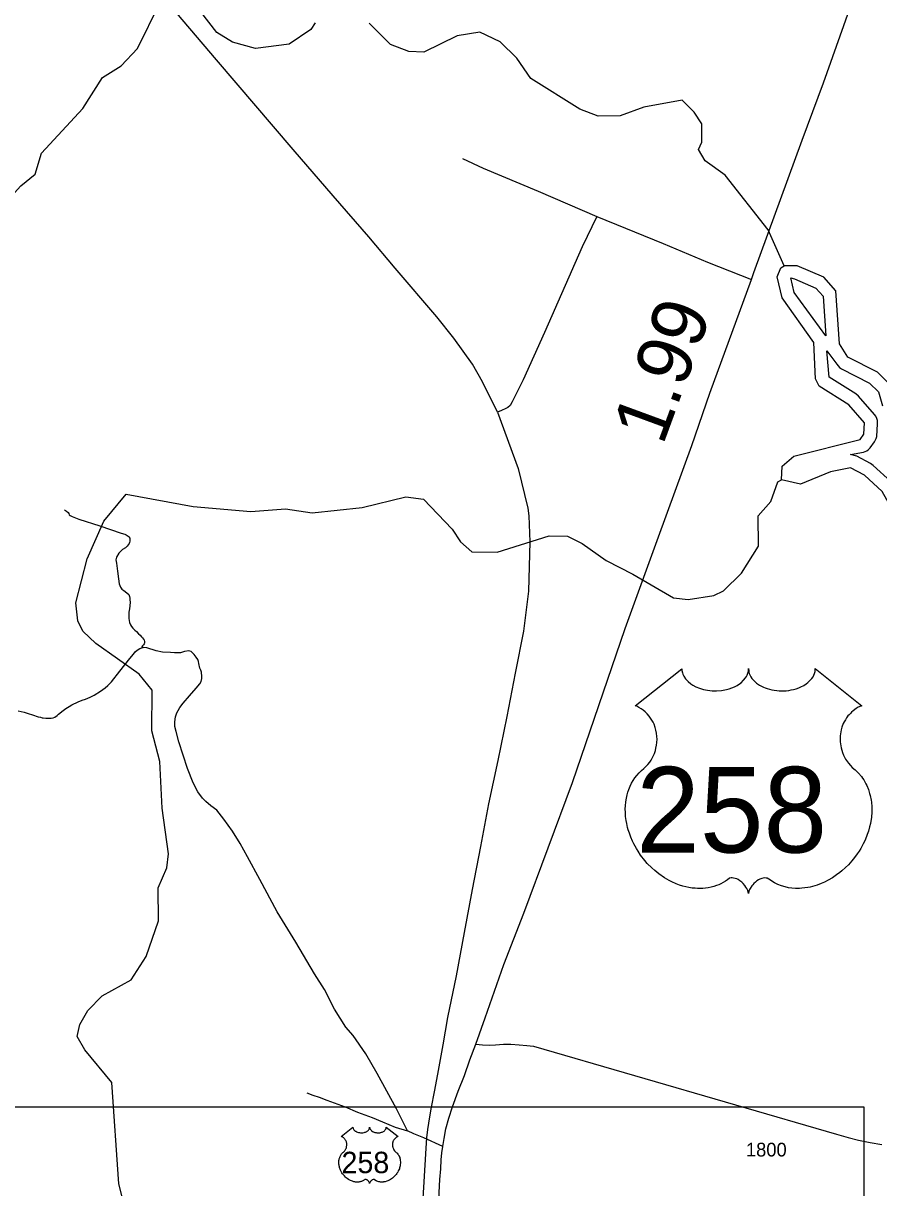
# Model space of a CAD drawing. Extents: x 2290615 to 2522933, y 819489 to 1012715.
# Drawn here: x 2465744 to 2473544, y 881358 to 891965 of the extents above; entities that cross this region are included whole.
import ezdxf

# ---------------------------------------------------------------- set-up
doc = ezdxf.new("R2010")
doc.units = 0
for name, color, linetype in [('Exist Hydrographic Buffer Line', 7, 'Continuous'), ('Exist Hydrographic Creek Single Shore', 7, 'Continuous'), ('Exist Hydrographic Lake Shore', 7, 'Continuous'), ('Exist Road Non-System Type 51', 7, 'Continuous'), ('Exist Road Primary US Attributed', 7, 'Continuous'), ('Exist Road Primary US Mileage Hundredths English Label', 7, 'Continuous'), ('Exist Road Primary US Shield CELL', 7, 'Continuous'), ('Exist Road Primary US Shield Number Label', 7, 'Continuous'), ('Exist Road Secondary Type 51 Attributed', 7, 'Continuous'), ('Exist Road Secondary Type 51 Number Label', 7, 'Continuous'), ('Exist Utilities Electrical Transmission Line', 7, 'Continuous'), ('Map Preparation Inset Cut Line', 7, 'Continuous')]:
    doc.layers.add(name, color=color, linetype=linetype)

msp = doc.modelspace()

# ---------------------------------------------------------------- linework, layer by layer
at = {"layer": 'Exist Hydrographic Buffer Line'}
for points in [[(2473061, 889118), (2472774, 889513), (2472743, 889646), (2472776, 889637), (2472971, 889553), (2473037, 889480), (2473061, 889118)], [(2473655, 887790), (2473494, 887937), (2473469, 887955), (2473343, 888022), (2473287, 888036), (2473404, 888059), (2473435, 888072), (2473452, 888084), (2473467, 888098), (2473506, 888154), (2473521, 888182), (2473526, 888202), (2473534, 888318), (2473532, 888346), (2473526, 888366), (2473518, 888385), (2473506, 888402), (2473360, 888569), (2473334, 888591), (2473092, 888743), (2473071, 888983), (2473161, 888859), (2473185, 888831), (2473203, 888819), (2473461, 888687), (2473542, 888607), (2473577, 888481)]]:
    msp.add_lwpolyline(points, dxfattribs=at)
at = {"layer": 'Exist Hydrographic Creek Single Shore'}
for points in [[(2464691, 888746), (2464790, 888862), (2464902, 889139), (2465061, 889641), (2465191, 889827), (2465494, 890158), (2465608, 890360), (2465722, 890486), (2465854, 890590), (2465909, 890782), (2466286, 891188), (2466465, 891471), (2466638, 891577), (2466786, 891737), (2466988, 892150)], [(2468407, 891971), (2468366, 891910), (2468169, 891774), (2467861, 891735), (2467652, 891792), (2467508, 891882), (2467364, 892070)], [(2472683, 889756), (2472536, 890085), (2472145, 890581), (2471960, 890711), (2471900, 890817), (2471932, 890884), (2471930, 891051), (2471861, 891157), (2471751, 891264), (2471402, 891201), (2471187, 891123), (2470987, 891118), (2470819, 891183), (2470373, 891461), (2470245, 891649), (2470093, 891797), (2469908, 891885), (2469700, 891850), (2469395, 891703), (2469261, 891707), (2469093, 891773), (2468899, 891968)], [(2466686, 881119), (2466616, 881392), (2466551, 882315), (2466305, 882614), (2466236, 882736), (2466259, 882845), (2466332, 882973), (2466464, 883106), (2466728, 883252), (2466866, 883464), (2466978, 883790), (2466973, 884089), (2467053, 884273), (2467068, 884398), (2467012, 884816), (2466988, 885239), (2466917, 885521), (2466920, 885889), (2466801, 886035), (2466405, 886315), (2466286, 886428), (2466243, 886521), (2466224, 886685), (2466326, 887086), (2466479, 887431), (2466683, 887675), (2467293, 887562), (2467819, 887518), (2468135, 887541), (2468377, 887505), (2468835, 887553), (2469233, 887652), (2469392, 887629), (2469655, 887357), (2469731, 887242), (2469833, 887151), (2470066, 887147), (2470539, 887295), (2470706, 887292), (2470840, 887225), (2471059, 887070), (2471303, 886948), (2471673, 886730), (2471806, 886716), (2472039, 886752), (2472130, 886795), (2472294, 886956), (2472449, 887202), (2472444, 887478), (2472559, 887610), (2472623, 887787), (2472656, 887805)]]:
    msp.add_lwpolyline(points, dxfattribs=at)
at = {"layer": 'Exist Hydrographic Lake Shore'}
for points in [[(2472656, 887805), (2472662, 887930), (2472769, 888023), (2473375, 888175), (2473408, 888223), (2473414, 888325), (2473270, 888490), (2473001, 888659), (2472966, 888727), (2472953, 889058), (2472663, 889463), (2472618, 889655), (2472650, 889738), (2472683, 889756)], [(2473650, 888669), (2473532, 888786), (2473263, 888923), (2473186, 889044), (2473154, 889529), (2473043, 889652), (2472800, 889757), (2472683, 889756)], [(2476079, 885817), (2475563, 885750), (2475415, 885632), (2475323, 885639), (2475247, 885704), (2475236, 885888), (2475523, 886198), (2475545, 886350), (2475519, 886408), (2475359, 886546), (2475140, 886678), (2474739, 886744), (2473905, 886825), (2473778, 886938), (2473786, 886971), (2473760, 886996), (2473677, 887521), (2473574, 887701), (2473413, 887849), (2473287, 887916), (2473105, 887879), (2472831, 887766), (2472656, 887805)]]:
    msp.add_lwpolyline(points, dxfattribs=at)
at = {"layer": 'Exist Road Non-System Type 51'}
for points in [[(2469749, 890734), (2469936, 890645), (2470439, 890436), (2470973, 890204)], [(2470973, 890204), (2470839, 889928), (2470497, 889149), (2470301, 888717), (2470203, 888516), (2470182, 888484), (2470162, 888465), (2470145, 888455), (2470105, 888438), (2470068, 888423)], [(2470973, 890204), (2471578, 889959), (2471983, 889790), (2472384, 889630)], [(2466121, 887532), (2466137, 887521), (2466152, 887508), (2466158, 887499), (2466163, 887488), (2466172, 887480), (2466189, 887472), (2466252, 887448), (2466442, 887386), (2466638, 887322), (2466669, 887311), (2466683, 887304), (2466692, 887299), (2466700, 887292), (2466708, 887286), (2466716, 887275), (2466717, 887268), (2466717, 887249), (2466714, 887235), (2466709, 887225), (2466702, 887214), (2466691, 887202), (2466675, 887188), (2466649, 887171), (2466616, 887138), (2466593, 887101), (2466587, 887078), (2466594, 887048), (2466602, 886975), (2466612, 886904), (2466617, 886858), (2466632, 886828), (2466644, 886809), (2466660, 886798), (2466687, 886778), (2466707, 886761), (2466714, 886745), (2466716, 886728), (2466717, 886712), (2466719, 886691), (2466716, 886658), (2466712, 886631), (2466707, 886602), (2466707, 886582), (2466706, 886555), (2466706, 886542), (2466710, 886524), (2466714, 886507), (2466722, 886485), (2466730, 886469), (2466744, 886454), (2466762, 886438), (2466776, 886424), (2466796, 886404), (2466810, 886391), (2466821, 886377), (2466832, 886367), (2466840, 886355), (2466846, 886348), (2466850, 886331), (2466850, 886327), (2466849, 886319), (2466845, 886311), (2466841, 886303), (2466831, 886293), (2466826, 886285), (2466824, 886275)], [(2465698, 885701), (2465751, 885689), (2465789, 885677), (2465827, 885665), (2465879, 885648), (2465900, 885643), (2465916, 885639), (2465926, 885637), (2465951, 885636), (2465975, 885636), (2465999, 885635), (2466018, 885639), (2466032, 885645), (2466052, 885658), (2466066, 885671), (2466109, 885705), (2466133, 885722), (2466163, 885741), (2466186, 885756), (2466246, 885783), (2466281, 885800), (2466311, 885809), (2466354, 885827), (2466392, 885846), (2466448, 885881), (2466491, 885912), (2466515, 885934), (2466549, 885966), (2466625, 886064), (2466715, 886178), (2466749, 886217), (2466764, 886238), (2466782, 886254), (2466806, 886269), (2466824, 886275)], [(2469246, 881877), (2469148, 882077), (2468971, 882397), (2468868, 882578), (2468752, 882743), (2468686, 882819), (2468582, 882984), (2468490, 883162), (2468398, 883307), (2468228, 883594), (2468058, 883872), (2467902, 884164), (2467788, 884373), (2467722, 884492), (2467652, 884605), (2467574, 884715), (2467509, 884796), (2467454, 884838), (2467408, 884877), (2467379, 884907), (2467337, 884965), (2467292, 885045), (2467243, 885178), (2467162, 885420), (2467138, 885513), (2467127, 885559), (2467127, 885601), (2467133, 885648), (2467144, 885685), (2467156, 885705), (2467172, 885732), (2467202, 885771), (2467261, 885839), (2467319, 885907), (2467354, 885949), (2467366, 885969), (2467373, 885995), (2467373, 886015), (2467370, 886053), (2467363, 886072), (2467354, 886091), (2467345, 886133), (2467342, 886152), (2467337, 886170), (2467321, 886192), (2467303, 886215), (2467287, 886231), (2467275, 886241), (2467255, 886248), (2467214, 886241), (2467179, 886230), (2467122, 886229), (2467085, 886232), (2467015, 886237), (2466955, 886250), (2466872, 886275), (2466843, 886278), (2466834, 886277), (2466824, 886275)], [(2468330, 882223), (2468383, 882200), (2468441, 882181), (2468511, 882154), (2468679, 882093), (2468792, 882047), (2468925, 881996), (2469019, 881957), (2469136, 881910), (2469246, 881877)], [(2469569, 881732), (2469395, 881811), (2469304, 881847), (2469246, 881877)]]:
    msp.add_lwpolyline(points, dxfattribs=at)
at = {"layer": 'Exist Road Primary US Attributed'}
for points in [[(2469871, 882666), (2469956, 882906), (2470127, 883391), (2470308, 883858), (2470751, 885050), (2471231, 886453), (2471535, 887286), (2471840, 888119), (2472003, 888595), (2472384, 889630), (2472405, 889695), (2472845, 890902), (2473040, 891423), (2473311, 892187), (2473431, 892533)], [(2469534, 881252), (2469543, 881432), (2469550, 881531), (2469554, 881611), (2469561, 881675), (2469569, 881732), (2469583, 881806), (2469598, 881894), (2469623, 881991), (2469659, 882094), (2469709, 882236), (2469766, 882381), (2469817, 882523), (2469871, 882666)]]:
    msp.add_lwpolyline(points, dxfattribs=at)
at = {"layer": 'Exist Road Primary US Shield CELL'}
for points in [[(2471749, 886086), (2471750, 886069), (2471754, 886048), (2471757, 886037), (2471767, 886017), (2471783, 885992), (2471806, 885968), (2471831, 885948), (2471848, 885936), (2471877, 885921), (2471910, 885907), (2471947, 885897), (2471984, 885889), (2472025, 885884), (2472065, 885884), (2472109, 885887), (2472157, 885896), (2472180, 885902), (2472205, 885911), (2472228, 885920), (2472253, 885934), (2472273, 885947), (2472289, 885958), (2472312, 885980), (2472330, 886002), (2472337, 886015), (2472344, 886027), (2472353, 886053), (2472355, 886064), (2472357, 886087), (2472359, 886068), (2472361, 886055), (2472364, 886043), (2472369, 886030), (2472378, 886012), (2472388, 885997), (2472407, 885975), (2472419, 885964), (2472429, 885955), (2472458, 885935), (2472492, 885918), (2472509, 885911), (2472526, 885905), (2472547, 885898), (2472570, 885893), (2472592, 885889), (2472614, 885886), (2472637, 885884), (2472656, 885884), (2472679, 885884), (2472701, 885885), (2472723, 885888), (2472747, 885892), (2472766, 885896), (2472792, 885903), (2472815, 885911), (2472835, 885920), (2472861, 885934), (2472883, 885947), (2472898, 885960), (2472917, 885977), (2472935, 885997), (2472945, 886012), (2472952, 886027), (2472959, 886043), (2472963, 886060), (2472965, 886075), (2472965, 886088), (2473391, 885749), (2473381, 885745), (2473357, 885734), (2473339, 885723), (2473310, 885703), (2473297, 885691), (2473285, 885679), (2473273, 885667), (2473263, 885655), (2473251, 885638), (2473240, 885621), (2473229, 885602), (2473221, 885586), (2473208, 885552), (2473202, 885530), (2473198, 885512), (2473193, 885474), (2473191, 885456), (2473191, 885438), (2473192, 885419), (2473194, 885401), (2473197, 885382), (2473200, 885365), (2473206, 885345), (2473213, 885322), (2473222, 885299), (2473242, 885262), (2473267, 885224), (2473285, 885203), (2473302, 885185), (2473329, 885163), (2473343, 885150), (2473359, 885134), (2473386, 885103), (2473396, 885088), (2473407, 885072), (2473417, 885055), (2473427, 885037), (2473436, 885021), (2473450, 884985), (2473461, 884950), (2473466, 884931), (2473474, 884889), (2473477, 884869), (2473481, 884828), (2473481, 884779), (2473477, 884732), (2473468, 884677), (2473461, 884645), (2473450, 884607), (2473439, 884574), (2473419, 884525), (2473402, 884490), (2473380, 884449), (2473365, 884424), (2473347, 884398), (2473324, 884367), (2473298, 884334), (2473267, 884300), (2473242, 884275), (2473208, 884245), (2473188, 884228), (2473160, 884207), (2473121, 884181), (2473082, 884158), (2473049, 884141), (2473020, 884129), (2472982, 884115), (2472919, 884097), (2472897, 884092), (2472869, 884088), (2472844, 884086), (2472820, 884084), (2472786, 884084), (2472753, 884087), (2472722, 884091), (2472690, 884098), (2472656, 884108), (2472625, 884120), (2472594, 884136), (2472542, 884169), (2472526, 884177), (2472518, 884179), (2472498, 884180), (2472478, 884176), (2472459, 884168), (2472447, 884162), (2472431, 884152), (2472419, 884142), (2472405, 884128), (2472395, 884117), (2472387, 884108), (2472372, 884084), (2472367, 884073), (2472361, 884059), (2472357, 884038), (2472350, 884065), (2472342, 884082), (2472333, 884097), (2472324, 884111), (2472309, 884128), (2472296, 884140), (2472279, 884153), (2472262, 884164), (2472249, 884171), (2472236, 884176), (2472221, 884179), (2472208, 884180), (2472198, 884180), (2472184, 884177), (2472165, 884163), (2472146, 884150), (2472127, 884138), (2472103, 884126), (2472086, 884118), (2472065, 884110), (2472041, 884101), (2472015, 884095), (2471988, 884089), (2471964, 884086), (2471939, 884083), (2471916, 884083), (2471892, 884083), (2471870, 884085), (2471844, 884087), (2471812, 884092), (2471785, 884098), (2471757, 884105), (2471728, 884114), (2471698, 884126), (2471659, 884143), (2471632, 884157), (2471590, 884181), (2471540, 884216), (2471502, 884246), (2471475, 884271), (2471434, 884312), (2471411, 884339), (2471373, 884387), (2471350, 884422), (2471334, 884448), (2471312, 884489), (2471299, 884515), (2471283, 884552), (2471270, 884587), (2471260, 884619), (2471254, 884640), (2471246, 884677), (2471241, 884703), (2471236, 884738), (2471234, 884775), (2471233, 884810), (2471234, 884838), (2471237, 884872), (2471243, 884907), (2471250, 884938), (2471256, 884960), (2471265, 884986), (2471277, 885016), (2471291, 885044), (2471304, 885067), (2471321, 885092), (2471338, 885114), (2471360, 885137), (2471382, 885159), (2471403, 885176), (2471428, 885200), (2471440, 885214), (2471456, 885235), (2471468, 885253), (2471478, 885270), (2471491, 885295), (2471499, 885314), (2471508, 885342), (2471513, 885362), (2471518, 885388), (2471522, 885413), (2471523, 885443), (2471522, 885468), (2471519, 885498), (2471513, 885526), (2471507, 885550), (2471496, 885579), (2471486, 885599), (2471470, 885627), (2471452, 885653), (2471433, 885674), (2471414, 885693), (2471396, 885707), (2471379, 885719), (2471358, 885732), (2471337, 885743), (2471324, 885748)], [(2468750, 881909), (2468750, 881905), (2468751, 881899), (2468752, 881897), (2468755, 881892), (2468759, 881886), (2468764, 881880), (2468771, 881874), (2468775, 881872), (2468782, 881868), (2468790, 881864), (2468800, 881862), (2468809, 881860), (2468819, 881859), (2468829, 881858), (2468840, 881859), (2468852, 881862), (2468858, 881863), (2468864, 881865), (2468870, 881867), (2468876, 881871), (2468881, 881874), (2468885, 881877), (2468891, 881882), (2468895, 881888), (2468897, 881891), (2468899, 881894), (2468901, 881901), (2468902, 881903), (2468902, 881909), (2468903, 881904), (2468903, 881901), (2468904, 881898), (2468905, 881895), (2468907, 881891), (2468910, 881887), (2468915, 881881), (2468918, 881878), (2468920, 881876), (2468928, 881871), (2468936, 881867), (2468940, 881865), (2468944, 881864), (2468950, 881862), (2468955, 881861), (2468961, 881860), (2468967, 881859), (2468972, 881859), (2468977, 881858), (2468983, 881858), (2468988, 881859), (2468994, 881859), (2469000, 881860), (2469004, 881861), (2469011, 881863), (2469017, 881865), (2469022, 881867), (2469028, 881871), (2469034, 881874), (2469038, 881877), (2469042, 881882), (2469047, 881887), (2469049, 881890), (2469051, 881894), (2469053, 881898), (2469054, 881903), (2469054, 881906), (2469054, 881909), (2469161, 881825), (2469158, 881824), (2469152, 881821), (2469148, 881818), (2469140, 881813), (2469137, 881810), (2469134, 881807), (2469131, 881804), (2469129, 881801), (2469126, 881797), (2469123, 881793), (2469120, 881788), (2469118, 881784), (2469115, 881775), (2469113, 881770), (2469112, 881765), (2469111, 881756), (2469111, 881751), (2469111, 881747), (2469111, 881742), (2469111, 881738), (2469112, 881733), (2469113, 881729), (2469114, 881724), (2469116, 881718), (2469119, 881712), (2469123, 881703), (2469130, 881693), (2469134, 881688), (2469139, 881684), (2469145, 881678), (2469149, 881675), (2469153, 881671), (2469159, 881663), (2469162, 881660), (2469165, 881655), (2469167, 881651), (2469170, 881647), (2469172, 881643), (2469176, 881634), (2469178, 881625), (2469180, 881620), (2469182, 881610), (2469182, 881605), (2469183, 881594), (2469183, 881582), (2469182, 881570), (2469180, 881557), (2469178, 881549), (2469175, 881539), (2469173, 881531), (2469168, 881519), (2469163, 881510), (2469158, 881500), (2469154, 881494), (2469150, 881487), (2469144, 881479), (2469138, 881471), (2469130, 881462), (2469123, 881456), (2469115, 881449), (2469110, 881445), (2469103, 881439), (2469093, 881433), (2469083, 881427), (2469075, 881423), (2469068, 881420), (2469058, 881416), (2469043, 881412), (2469037, 881411), (2469030, 881410), (2469024, 881409), (2469018, 881409), (2469010, 881409), (2469001, 881409), (2468994, 881410), (2468985, 881412), (2468977, 881415), (2468969, 881418), (2468961, 881421), (2468948, 881430), (2468945, 881432), (2468942, 881432), (2468937, 881432), (2468933, 881431), (2468928, 881430), (2468925, 881428), (2468921, 881425), (2468918, 881423), (2468914, 881420), (2468912, 881417), (2468910, 881414), (2468906, 881409), (2468905, 881406), (2468903, 881402), (2468902, 881397), (2468900, 881404), (2468898, 881408), (2468896, 881412), (2468894, 881415), (2468890, 881419), (2468887, 881423), (2468883, 881426), (2468879, 881428), (2468875, 881430), (2468872, 881431), (2468868, 881432), (2468865, 881433), (2468862, 881432), (2468859, 881432), (2468854, 881428), (2468850, 881425), (2468845, 881422), (2468839, 881419), (2468834, 881417), (2468829, 881415), (2468823, 881413), (2468817, 881411), (2468810, 881410), (2468804, 881409), (2468798, 881408), (2468792, 881408), (2468786, 881408), (2468780, 881409), (2468774, 881409), (2468766, 881410), (2468759, 881412), (2468752, 881414), (2468745, 881416), (2468737, 881419), (2468728, 881423), (2468721, 881427), (2468710, 881433), (2468698, 881441), (2468689, 881449), (2468682, 881455), (2468672, 881465), (2468666, 881472), (2468656, 881484), (2468650, 881493), (2468646, 881499), (2468641, 881510), (2468638, 881516), (2468634, 881526), (2468631, 881534), (2468628, 881542), (2468626, 881548), (2468624, 881557), (2468623, 881563), (2468622, 881572), (2468621, 881581), (2468621, 881590), (2468621, 881597), (2468622, 881605), (2468624, 881614), (2468625, 881622), (2468627, 881627), (2468629, 881634), (2468632, 881641), (2468636, 881648), (2468639, 881654), (2468643, 881661), (2468647, 881666), (2468653, 881672), (2468658, 881677), (2468664, 881681), (2468670, 881687), (2468673, 881691), (2468677, 881696), (2468680, 881701), (2468682, 881705), (2468686, 881711), (2468688, 881716), (2468690, 881723), (2468691, 881728), (2468692, 881735), (2468693, 881741), (2468694, 881748), (2468693, 881755), (2468693, 881762), (2468691, 881769), (2468690, 881775), (2468687, 881782), (2468685, 881787), (2468680, 881794), (2468676, 881801), (2468671, 881806), (2468667, 881811), (2468662, 881814), (2468658, 881817), (2468652, 881821), (2468647, 881823), (2468644, 881824)]]:
    msp.add_lwpolyline(points, close=True, dxfattribs=at)
at = {"layer": 'Exist Road Secondary Type 51 Attributed'}
msp.add_lwpolyline([(2469871, 882666), (2469932, 882660), (2469992, 882656), (2470050, 882658), (2470123, 882664), (2470190, 882664), (2470264, 882659), (2470335, 882653), (2470395, 882646), (2473160, 881845), (2473265, 881814), (2473360, 881792), (2473466, 881770), (2473571, 881752)], dxfattribs=at)
at = {"layer": 'Exist Utilities Electrical Transmission Line'}
for points in [[(2470068, 888423), (2469930, 888700), (2469840, 888859), (2469670, 889096), (2469516, 889291), (2469136, 889736), (2468894, 890021), (2468571, 890393), (2468206, 890815), (2467506, 891633), (2464186, 895528), (2453373, 908151), (2453349, 908176), (2452865, 908588), (2452600, 908816), (2451851, 909454), (2451374, 909857), (2451374, 909857), (2447270, 913382)], [(2470068, 888423), (2470256, 887911), (2470345, 887547), (2470353, 887479), (2470363, 887243), (2470352, 886793), (2470305, 886428), (2470230, 886045), (2470152, 885649), (2470071, 885250), (2469987, 884854), (2469912, 884467), (2469838, 884075), (2469765, 883684), (2469691, 883288), (2469612, 882909), (2469569, 882658), (2469520, 882393), (2469491, 882232), (2469464, 882092), (2469449, 882002), (2469431, 881887), (2469421, 881811), (2469418, 881767), (2469412, 881667), (2469412, 881667), (2469386, 881259)]]:
    msp.add_lwpolyline(points, dxfattribs=at)
at = {"layer": 'Map Preparation Inset Cut Line'}
msp.add_lwpolyline([(2460393, 882093), (2473407, 882093), (2473407, 863949), (2460393, 863949)], close=True, dxfattribs=at)

# ---------------------------------------------------------------- texts
at = {"layer": 'Exist Road Primary US Mileage Hundredths English Label'}
msp.add_text('1.99', height=500, rotation=69.8119, dxfattribs=at).set_placement((2471574, 888111))
at = {"layer": 'Exist Road Primary US Shield Number Label'}
for height, p in [(780, (2471333, 884411)), (195, (2468646, 881490))]:
    msp.add_text('258', height=height, dxfattribs=at).set_placement(p)
at = {"layer": 'Exist Road Secondary Type 51 Number Label'}
msp.add_text('1800', height=125, rotation=360, dxfattribs=at).set_placement((2472333, 881642))

doc.saveas('drawing.dxf')
